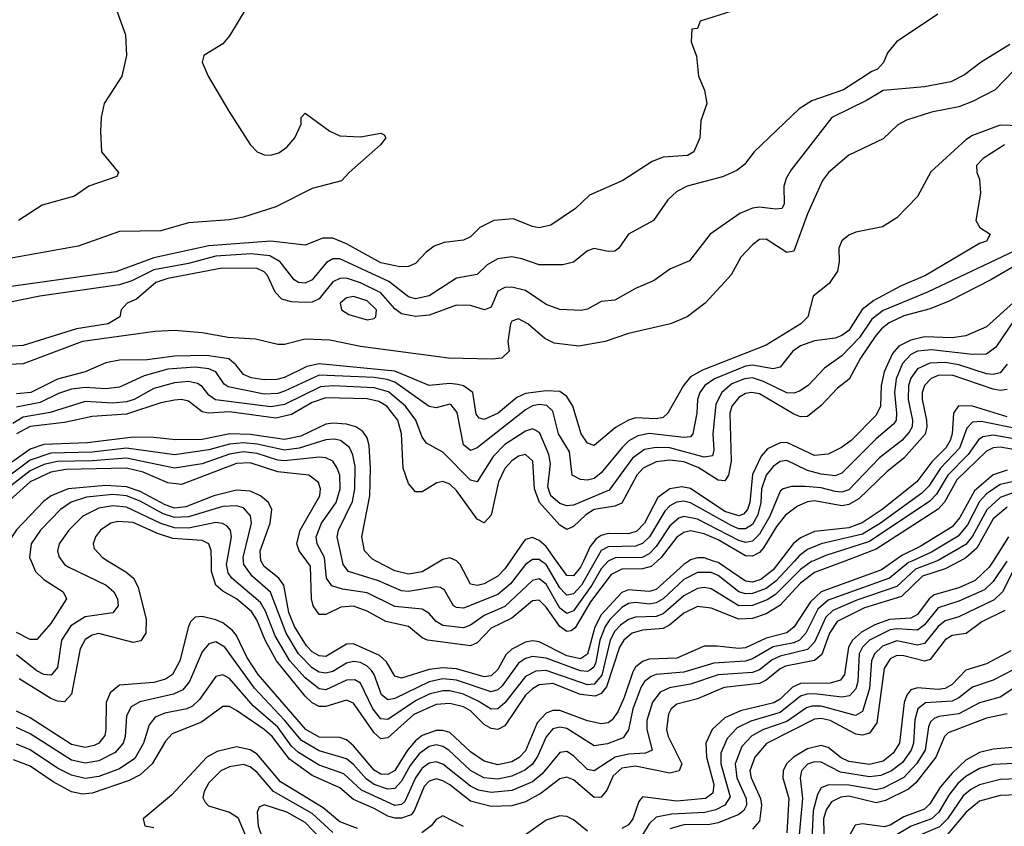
# Model space of a CAD drawing. Header units: inches. Extents: x 501365 to 657855, y 482276 to 547543.
# Tile 357 of 656: x 614580 to 617442, y 499229 to 501574. Entities that reach past the tile are written whole.
import ezdxf

# ---------------------------------------------------------------- set-up
doc = ezdxf.new("R2010")
doc.units = ezdxf.units.IN
doc.header["$MEASUREMENT"] = 0
doc.layers.add('A6419', color=7, linetype='Continuous')
doc.layers.add('A6510', color=7, linetype='Continuous')

msp = doc.modelspace()

# ---------------------------------------------------------------- linework, layer by layer
at = {"layer": 'A6419', "color": 5}
for points, elevation in [([(617313.1, 500000), (617270, 499976.9), (617204.5, 499955.5), (617143.4, 499896.6), (617035.7, 499864.3), (616956.2, 499823.8), (616933.4, 499790), (616911.4, 499728.6), (616890, 499710.6), (616805.5, 499694.5), (616790, 499686.8), (616750, 499653.4), (616730, 499643.8), (616627.6, 499632.3), (616550, 499598.9), (616490, 499583.7), (616473.3, 499570), (616465.7, 499554.3), (616460.2, 499510), (616464.7, 499490), (616504.7, 499410), (616496.6, 499390), (616470, 499383), (616370, 499403.5), (616330, 499397.4), (616304.7, 499375.3), (616286.4, 499333.6), (616270, 499313.3), (616250, 499312.7), (616190, 499364), (616170, 499371.6), (616150, 499366.4), (616095.2, 499324.8), (616050, 499299.4), (616010, 499288.1), (615950, 499286.1), (615890, 499302.2), (615830, 499349.3), (615810, 499361.3), (615790, 499366.3), (615770, 499360.4), (615755.6, 499344.4), (615726.8, 499273.2), (615717.5, 499262.5), (615690, 499252.3), (615670, 499252.6), (615650, 499258.2), (615610, 499280.9), (615550, 499306.2), (615510, 499340.1), (615430, 499376.3), (615363.6, 499423.6), (615313.7, 499490), (615290.3, 499510.3), (615210, 499565.6), (615190, 499576.6), (615170, 499577.1), (615108.3, 499531.7), (615022.9, 499497.1), (615003.5, 499476.5), (614964.7, 499410), (614930, 499377.9), (614898, 499362), (614790, 499324.8), (614762.5, 499322.5), (614730, 499329.2), (614677.5, 499357.5), (614610, 499403.8), (614561.6, 499421.6)], 2780), ([(614612.9, 500000), (614625.7, 499970), (614650, 499946.2), (614706.3, 499910), (614715.9, 499890), (614670, 499818.4), (614630, 499771.6), (614610, 499771.9), (614570, 499792)], 2640), ([(617121.3, 500000), (617085.3, 499974.7), (616910, 499910), (616878.2, 499881.8), (616831.6, 499808.4), (616810, 499791.5), (616750, 499775.4), (616690, 499748), (616670, 499745.4), (616607.3, 499752.7), (616570, 499752), (616490, 499717.5), (616410, 499714.7), (616390, 499707.8), (616370, 499691.7), (616362, 499678), (616336.6, 499603.4), (616318.2, 499561.8), (616301.8, 499538.2), (616290, 499529.9), (616270, 499526.7), (616230, 499535.8), (616150, 499565), (616130, 499565.1), (616110, 499557.2), (616084, 499530), (616050, 499448.6), (616031.7, 499428.3), (616010, 499416), (615970, 499407.8), (615930, 499418.4), (615890, 499445.2), (615830, 499501.3), (615810, 499507.3), (615790, 499507.2), (615750, 499493), (615730, 499477), (615707.2, 499450), (615670, 499391.4), (615650, 499379.3), (615630, 499380.3), (615610, 499391.9), (615550, 499462.5), (615530, 499479.8), (615510, 499486.7), (615450, 499487.6), (615411.5, 499510), (615273, 499670), (615240.5, 499720.5), (615210, 499783.8), (615198.1, 499798.1), (615170, 499819.8), (615150, 499829.1), (615110, 499838.7), (615090, 499837.1), (615076.5, 499823.5), (615070.4, 499809.6), (615045.5, 499710), (615024.3, 499670), (615003.8, 499656.2), (614970, 499647.1), (614870, 499638.8), (614842.9, 499617.1), (614831.1, 499588.9), (614830.6, 499510), (614826.9, 499493.1), (614810, 499470.3), (614796.5, 499463.5), (614770, 499457.6), (614730, 499466.4), (614610, 499543.7), (614570, 499563.1)], 2720), ([(617245.3, 500000), (617184, 499976), (617130, 499925.8), (617013.4, 499886.6), (616943.9, 499856.1), (616923.5, 499836.5), (616890, 499764.5), (616870, 499742.3), (616790, 499723.4), (616767.5, 499712.5), (616730, 499684.1), (616710, 499675.9), (616610, 499668.7), (616530, 499642.4), (616468.3, 499631.6), (616441.3, 499618.7), (616418.9, 499590), (616403.3, 499536.7), (616403.2, 499510), (616418, 499450), (616399.1, 499440.9), (616350, 499438.4), (616310.6, 499429.4), (616250, 499389.5), (616230, 499393.9), (616190, 499433.2), (616170, 499446.2), (616150, 499443.2), (616098.3, 499381.7), (616070, 499357.6), (616010, 499333), (615950, 499326.8), (615913.6, 499333.6), (615890, 499345), (615810, 499409), (615790, 499415.8), (615770, 499412.2), (615750, 499397.6), (615730, 499369.9), (615698.9, 499301.1), (615690, 499292.2), (615670, 499289.2), (615573.7, 499333.7), (615521.7, 499381.7), (615450, 499406.1), (615390, 499443), (615370, 499461.9), (615330, 499516.5), (615258.9, 499578.9), (615190, 499658.2), (615170, 499669), (615150, 499664.6), (615102.5, 499597.5), (615082, 499578), (615065.8, 499570), (615001.9, 499558.1), (614974, 499546), (614956.1, 499523.9), (614939.2, 499470), (614914, 499426), (614870, 499395.5), (614810, 499373.6), (614770, 499368.1), (614730, 499377.3), (614690, 499397.5), (614610, 499450.9), (614570, 499467.4)], 2760), ([(614703, 500000), (614710.1, 499990.1), (614722.5, 499982.5), (614831.3, 499930), (614853.7, 499910), (614863.6, 499890), (614866.1, 499870), (614850.4, 499849.6), (614770, 499838.2), (614728.7, 499811.3), (614701.7, 499770), (614689.7, 499690.3), (614671.5, 499668.5), (614650, 499670.3), (614630, 499680.9), (614570, 499727.4)], 2660), ([(617172.8, 500000), (617164, 499996), (617108.3, 499950), (616930, 499886), (616900.1, 499859.9), (616864.9, 499790), (616846.9, 499770), (616830, 499762), (616769.7, 499750.3), (616710, 499715.2), (616690, 499708.9), (616597.2, 499702.8), (616510, 499676.7), (616430.3, 499669.7), (616415.5, 499664.5), (616395.9, 499650), (616386, 499634), (616362, 499570), (616350, 499508.9), (616334.3, 499485.7), (616288.4, 499468.4), (616250, 499463.1), (616170, 499513.3), (616150, 499517.1), (616130, 499511.8), (616110, 499488.9), (616086.2, 499433.8), (616070.2, 499409.8), (616048.1, 499391.9), (616010, 499374.8), (615970, 499365.8), (615929.3, 499370), (615890, 499391), (615826.8, 499450), (615810, 499460.8), (615790, 499465.1), (615770, 499461), (615740.9, 499439.1), (615714.7, 499405.3), (615690, 499360.1), (615670, 499338.4), (615650, 499336.3), (615610, 499350.7), (615586.6, 499366.5), (615550, 499408.7), (615530, 499425), (615450, 499448.5), (615398.6, 499478.6), (615350, 499537.6), (615262, 499630), (615176.5, 499750), (615150, 499765.1), (615130, 499759.4), (615110, 499735.9), (615073, 499650), (615054.1, 499625.9), (615027, 499613), (614929.1, 499590.9), (614903.8, 499576.2), (614890.4, 499550), (614886.4, 499490), (614880.2, 499470), (614857.1, 499442.9), (614810, 499418.8), (614770, 499412.2), (614730, 499420.7), (614610, 499497.5), (614570, 499516)], 2740), ([(614836.5, 500000), (614888.4, 499968.4), (614910.2, 499949.8), (614923.7, 499923.7), (614947.7, 499830), (614946.7, 499790), (614931.8, 499768.2), (614910, 499762.7), (614810, 499788.8), (614790, 499784.5), (614770, 499771.7), (614755.3, 499744.7), (614730, 499612.9), (614710, 499590.8), (614690, 499592.2), (614670, 499600.6), (614577.8, 499657.8)], 2680), ([(616978, 500000), (616890, 499967), (616850, 499935.8), (616789.1, 499871), (616750, 499846.2), (616710, 499832.6), (616670, 499830.6), (616590, 499862.7), (616550, 499867.5), (616510, 499848.6), (616470, 499814.6), (616450, 499804.1), (616390, 499799), (616359.9, 499790), (616335.9, 499770), (616323.6, 499750), (616285.9, 499634.1), (616270, 499615.2), (616252.5, 499607.5), (616210, 499612.3), (616130, 499643.7), (616090, 499639.8), (616070, 499628.4), (616050.4, 499609.6), (615990, 499520.5), (615970, 499510.5), (615950, 499513.3), (615930, 499524.3), (615890, 499564.3), (615870, 499575.8), (615830, 499585.7), (615790, 499582.5), (615725.9, 499554.1), (615650, 499485.8), (615630, 499482.8), (615610, 499500.7), (615550, 499587.1), (615530, 499595.7), (615470, 499577.3), (615450, 499577), (615430, 499587.4), (615410, 499607.3), (615326.7, 499710), (615292.9, 499770), (615269.2, 499829.2), (615253.4, 499853.4), (615210, 499890), (615170, 499912.4), (615150.1, 499930.1), (615137.7, 499970), (615137.1, 500000)], 2680), ([(616885.5, 500000), (616881.7, 499998.3), (616850, 499975.1), (616776.9, 499903.1), (616752.9, 499887.1), (616710, 499870.5), (616670.1, 499870.1), (616590, 499919.1), (616570, 499922.9), (616550, 499920.3), (616510, 499898.6), (616450, 499846.6), (616430, 499838.5), (616370, 499837.2), (616350, 499830.4), (616326.3, 499813.7), (616310, 499796.4), (616296.2, 499770), (616272, 499668), (616250, 499642.4), (616230, 499640.4), (616110, 499681.4), (616080.3, 499679.7), (616050, 499664), (615990, 499587.8), (615970, 499570.5), (615950, 499569.4), (615913, 499593), (615870, 499612.9), (615830, 499622.3), (615810, 499622.3), (615770, 499612.5), (615730, 499593.9), (615650, 499539.6), (615630, 499541.6), (615606.5, 499570), (615570, 499644.8), (615554.4, 499654.4), (615530, 499653.2), (615470, 499625.6), (615450, 499628.2), (615410, 499660), (615365.5, 499710), (615322.8, 499782.8), (615294.6, 499854.6), (615279.8, 499879.8), (615196.3, 499950), (615185.6, 499965.6), (615180.5, 499990), (615182.4, 500000)], 2660), ([(616831.7, 500000), (616778.1, 499941.9), (616750, 499919.8), (616710, 499905.1), (616690, 499904.5), (616670, 499910.8), (616610, 499957.7), (616590, 499966.3), (616550, 499966.9), (616510, 499945.9), (616450, 499890.2), (616430, 499878.1), (616410, 499874.2), (616370, 499879.1), (616350, 499876.9), (616330, 499865.3), (616294.9, 499830), (616281.7, 499810), (616266.7, 499770), (616254.4, 499705.6), (616248.5, 499691.5), (616237.4, 499682.6), (616230, 499678.6), (616210, 499680.5), (616110, 499717.6), (616070, 499722.1), (616050, 499716.4), (616030, 499703.4), (615982.7, 499637.3), (615970, 499625.6), (615950, 499619.7), (615850, 499653.8), (615810, 499657.1), (615770, 499648.5), (615670, 499600.6), (615650, 499596.2), (615631.4, 499611.4), (615610.5, 499670), (615602.1, 499682.1), (615590, 499694.3), (615570, 499704.5), (615550, 499707.5), (615530, 499702.8), (615490, 499679.2), (615470, 499673.7), (615450, 499677.3), (615430, 499689.3), (615390.2, 499730), (615354, 499790), (615309, 499909), (615255.5, 499955.5), (615231.3, 499990), (615230.5, 500000)], 2640), ([(616525.2, 500000), (616510, 499990), (616430, 499916.9), (616410, 499910.9), (616350, 499916.4), (616330, 499908.2), (616270, 499843.4), (616251.9, 499808.1), (616230.5, 499729.5), (616210, 499715.9), (616170, 499724), (616090, 499765.5), (616070, 499768.3), (616050, 499764), (616010, 499744.1), (615993, 499727), (615970, 499684.4), (615950, 499666), (615930, 499663.5), (615850, 499686.5), (615810, 499689.8), (615770, 499684.8), (615690, 499659.2), (615670, 499665.4), (615646.4, 499706.4), (615625.5, 499725.5), (615550, 499759.4), (615530, 499758.2), (615470, 499722.3), (615450, 499724.1), (615430, 499736.2), (615413.7, 499753.7), (615378.3, 499810), (615362.5, 499850), (615347.6, 499930), (615332.7, 499950), (615290, 499984), (615281.6, 500000)], 2620), ([(616433.3, 500000), (616415.7, 499984.3), (616390, 499977.1), (616330, 499975.9), (616299.5, 499960.5), (616238.7, 499881.4), (616194.6, 499805.4), (616182.6, 499797.4), (616170, 499795.3), (616150, 499809.3), (616110, 499866.3), (616090, 499885.8), (616070, 499884.4), (616010, 499833.8), (615950, 499804.5), (615910, 499762.4), (615890, 499753.5), (615765, 499770), (615750, 499776.3), (615710, 499809.6), (615643.7, 499823.7), (615590, 499854.5), (615550, 499869), (615513.7, 499866.3), (615470, 499844.4), (615450, 499844.8), (615433.1, 499870), (615427.6, 499890), (615425.2, 499985.2), (615414.2, 500000)], 2580), ([(616290.4, 500000), (616290, 499999.8), (616270, 499977.3), (616242.8, 499930), (616190, 499855), (616170, 499847), (616150, 499862.5), (616110, 499932.5), (616090, 499947.9), (616070, 499943.6), (615990, 499867.4), (615930, 499841.2), (615890, 499813.8), (615870, 499805.7), (615810, 499812.1), (615790, 499823.8), (615768.7, 499848.7), (615750, 499859.9), (615670, 499867.7), (615590, 499907.7), (615517.9, 499917.9), (615487.5, 499927.5), (615471.5, 499950), (615466.7, 500000)], 2560), ([(616063.9, 500000), (616050.4, 499989.6), (616006.5, 499933.5), (615970, 499902.8), (615870, 499863.2), (615850, 499864.5), (615841.3, 499870), (615814.8, 499914.8), (615802.8, 499922.8), (615790, 499925.2), (615710, 499911.2), (615690, 499913.1), (615622.7, 499942.7), (615535.2, 499970), (615520.1, 499990), (615518, 500000)], 2540), ([(615802.4, 500000), (615750, 499968.1), (615710, 499961.4), (615670, 499971.7), (615616, 500000)], 2520), ([(616005.7, 500000), (615990, 499977), (615970, 499956.4), (615930, 499934.1), (615910, 499929), (615890, 499932.5), (615860.1, 499990), (615850.5, 500000)], 2520), ([(616252.7, 500000), (616212.5, 499930), (616190, 499904.7), (616170, 499901), (616165.3, 499905.3), (616150, 499922.2), (616110.2, 499990), (616096, 500000)], 2540), ([(616218.3, 500000), (616210, 499982.5), (616190, 499956.8), (616170, 499957.7), (616139.9, 500000)], 2520), ([(617409.3, 500000), (617397.9, 499982.1), (617357, 499943.1), (617310, 499921.6), (617238.2, 499901.8), (617223.9, 499890), (617190, 499844.1), (617170, 499833.5), (617108.1, 499830), (617065.5, 499814.5), (617027, 499793), (617001.1, 499770), (616988.8, 499750), (616977.3, 499670), (616966.2, 499653.8), (616935.5, 499644.5), (616850, 499643.6), (616826.7, 499633.3), (616790, 499597.9), (616772.5, 499587.5), (616675.5, 499564.5), (616630, 499544), (616593.2, 499510), (616574.3, 499470), (616576, 499430), (616598.1, 499350), (616594.5, 499325.5), (616573.7, 499310), (616490, 499301.3), (616390, 499314.2), (616379.5, 499300.5), (616362.5, 499250), (616350, 499233.3), (616330, 499222.5)], 2820), ([(617449, 500000), (617410, 499940.7), (617384.2, 499915.8), (617310, 499883.4), (617250, 499864.3), (617210, 499814.2), (617190, 499799.2), (617130, 499802.9), (617110, 499799.9), (617050, 499770.2), (617029.8, 499750), (617020.3, 499730), (617016.3, 499650), (617010, 499628.5), (616991.7, 499608.3), (616970, 499604), (616890, 499613.8), (616867.5, 499612.5), (616850, 499606.7), (616790, 499559.3), (616705.3, 499534.7), (616665, 499515), (616636, 499484), (616618.4, 499441.6), (616618.1, 499410), (616645.3, 499314.7), (616630, 499290.3), (616603, 499277), (616571.3, 499268.7), (616476, 499264), (616430, 499254.9), (616410, 499236), (616390, 499204.3)], 2840), ([(616789.9, 500000), (616770, 499974), (616734.2, 499945.8), (616710, 499938.7), (616690, 499941.2), (616610, 499995.6), (616596.9, 500000)], 2620), ([(617466.4, 499970), (617436.9, 499910), (617412.6, 499887.4), (617310, 499837.3), (617270, 499826.4), (617250, 499809.6), (617210, 499760.1), (617190, 499755.5), (617130, 499768), (617087.7, 499752.3), (617064.7, 499730), (617056.3, 499710), (617050.6, 499629.4), (617030, 499562.1), (617009, 499551), (616910, 499578.2), (616882.5, 499577.5), (616867.2, 499572.8), (616810, 499533.5), (616742.2, 499510), (616707.9, 499492.2), (616678.9, 499461.1), (616659.3, 499410), (616664.2, 499370), (616691.9, 499310), (616692.6, 499290), (616685.2, 499274.8), (616670, 499263.2), (616610, 499238.8), (616585.8, 499234.2), (616510, 499232.8), (616470, 499221.4)], 2860), ([(617443.4, 499856.5), (617377, 499823), (617330.8, 499789.1), (617290, 499783), (617270, 499770.8), (617226.4, 499713.6), (617210, 499709.1), (617150, 499724.8), (617130, 499725), (617110, 499715.5), (617092.4, 499687.6), (617071.3, 499530), (617050, 499499.6), (617030, 499493.2), (617010, 499496.7), (616936.2, 499536.2), (616910, 499542.1), (616890, 499540.4), (616750.6, 499469.4), (616717, 499430), (616702.6, 499390), (616705.8, 499370), (616733.2, 499310), (616736.3, 499290), (616730, 499243.9), (616710, 499220.4)], 2880), ([(617461.1, 499738.9), (617390, 499701.2), (617330, 499683), (617290, 499640.6), (617270.6, 499629.4), (617250, 499626.1), (617190, 499631.3), (617170, 499625.2), (617158.7, 499610), (617151.4, 499588.6), (617136.9, 499470), (617118.9, 499441.1), (617090, 499417.6), (617050, 499408.4), (616990, 499417.2), (616967.8, 499427.8), (616930, 499457.4), (616910, 499463.6), (616870, 499453.8), (616829.2, 499430), (616809.1, 499410), (616799.2, 499390), (616798.3, 499370), (616815.2, 499310), (616810.2, 499210)], 2920), ([(617499.5, 499700.5), (617410, 499653.7), (617350, 499633.6), (617310, 499602.4), (617290, 499592.6), (617212.8, 499587.2), (617190.4, 499570), (617182, 499538), (617177.7, 499470), (617170.9, 499450), (617145.7, 499414.3), (617114.1, 499390), (617083.5, 499376.5), (617050, 499373), (616965.9, 499385.9), (616910, 499414.9), (616890, 499416.4), (616870, 499409.1), (616852.6, 499390), (616848.7, 499370), (616854.9, 499310), (616838.6, 499130)], 2940), ([(617481.6, 499638.4), (617430, 499604.3), (617370, 499587.6), (617310, 499555.3), (617251.8, 499548.2), (617238, 499542), (617227.3, 499532.7), (617222, 499518), (617211.9, 499450), (617187.1, 499410), (617149.5, 499370.5), (617090, 499339.5), (617070, 499334.6), (616990, 499348.7), (616931, 499349), (616910, 499340.6), (616898.7, 499321.3), (616886.5, 499273.5), (616880.6, 499150)], 2960), ([(617450, 499555.4), (617390, 499543.3), (617279.3, 499500.7), (617267.7, 499490), (617243.1, 499430), (617185.1, 499354.8), (617163.6, 499336.4), (617096.5, 499303.5), (617070, 499297.4), (616990, 499316), (616966.8, 499313.2), (616940.1, 499299.9), (616923.7, 499276.3), (616916.7, 499250), (616918.2, 499170)], 2980), ([(615562.1, 499222.1), (615510, 499241.6), (615462, 499282), (615337.6, 499357.6), (615270, 499438.8), (615250, 499451.3), (615210, 499459.8), (615153.8, 499446.3), (615123.6, 499430), (615020.9, 499319.1), (614938.5, 499250), (614943.8, 499230), (614970, 499225.1)], 2820), ([(617499.4, 499460.6), (617410, 499452.6), (617370, 499443.1), (617330, 499420.8), (617290, 499383.3), (617256.9, 499343.1), (617225.9, 499294.1), (617210, 499278.9), (617150, 499256.6), (617110, 499232.3), (617092.5, 499227.5), (617030, 499235.4), (617008.4, 499231.6), (616993.8, 499206.2)], 3020), ([(615490, 499210.8), (615430, 499265.7), (615317.3, 499330), (615270, 499384.8), (615250, 499401.2), (615230, 499408.1), (615190, 499401.5), (615164.2, 499390), (615130, 499354.6), (615116.3, 499330), (615112.5, 499312.5), (615118.6, 499298.6), (615128.2, 499288.2), (615190, 499270.1), (615213.8, 499253.8), (615243.9, 499183.9)], 2840), ([(617510, 499412.8), (617410, 499408.1), (617370, 499396.9), (617330, 499373.2), (617306.8, 499353.2), (617280.4, 499319.6), (617251.4, 499270), (617230.1, 499250), (617170.8, 499229.2), (617121, 499199)], 3040), ([(617530, 499368.3), (617430, 499365), (617370, 499349.3), (617344.4, 499335.6), (617322.7, 499317.3), (617276.6, 499250), (617253.2, 499226.8), (617190, 499200), (617134.3, 499165.7), (617079.3, 499150), (617064.8, 499135.2), (617056.6, 499110), (617052.5, 499030), (617062.1, 499010), (617090, 499001.7), (617210, 499009.7), (617330, 499046.6), (617470, 499067.2)], 3060), ([(617530, 499322), (617430, 499318.1), (617370, 499301.3), (617331.5, 499270), (617275.8, 499204.2), (617210, 499170), (617123.4, 499116.6), (617114.9, 499110), (617107.2, 499090), (617113.4, 499070), (617130, 499059.5), (617170, 499052.6), (617210, 499052.1), (617250, 499058.6), (617320.5, 499079.5), (617470, 499098.5)], 3080), ([(615453.7, 499193.7), (615410, 499239.5), (615356.4, 499270), (615290, 499291.1), (615275.6, 499284.4), (615270.1, 499269.9), (615272.7, 499230), (615286.7, 499190)], 2860), ([(615870, 499228), (615810, 499258.9), (615790, 499248.1), (615775.9, 499230), (615748.3, 499210)], 2820), ([(616230, 499214.8), (616190, 499247.6), (616170, 499257.5), (616150, 499258.8), (616110, 499246.5), (616050, 499204.1)], 2820)]:
    msp.add_lwpolyline(points, dxfattribs=dict(at, elevation=elevation))
at = {"layer": 'A6510', "color": 5}
for points, elevation in [([(616650, 501598.8), (616558, 501570), (616550, 501548), (616534, 501546), (616532, 501510), (616547.5, 501467.5), (616553, 501410), (616570.6, 501369.4), (616577.1, 501330), (616560.3, 501279.7), (616556.5, 501230), (616539.5, 501190), (616521.3, 501178.7), (616450, 501174.2), (616418.5, 501161.5), (616333.2, 501106.8), (616236, 501064), (616195.4, 501024.6), (616123.5, 500976.5), (616090, 500968.9), (616070, 500972.5), (616014.6, 500994.6), (615958.3, 500990), (615917.4, 500970), (615890, 500942.7), (615870, 500932.7), (615813.5, 500926.5), (615785, 500915), (615761.6, 500898.4), (615730, 500864.8), (615710, 500855.9), (615685, 500855), (615630, 500867), (615530, 500922.2), (615490, 500938.4), (615461.4, 500938.6), (615410, 500917.9), (615309.6, 500929.6), (615130, 500916.8), (614970, 500881.9), (614859.2, 500840.9), (614499.1, 500790)], 2320), ([(615239.8, 501610), (615190, 501526.6), (615170, 501503.5), (615115.5, 501470), (615110.3, 501450), (615127.5, 501410), (615187.5, 501307.5), (615250, 501211.2), (615270, 501190.1), (615290, 501180.8), (615310, 501179.6), (615332.9, 501187.1), (615356.5, 501203.5), (615379.4, 501230), (615398, 501270), (615398, 501290), (615410, 501302), (615481.6, 501250), (615510, 501236.1), (615570, 501233), (615630, 501243.8), (615639.2, 501239.2), (615643.8, 501230), (615628.2, 501210), (615537.3, 501130), (615514.9, 501105.1), (615430, 501082.7), (615324.4, 501030), (615230, 500999.5), (615190, 500992.2), (615070, 500983.3), (614990, 500960.4), (614870, 500957.6), (614750, 500915.6), (614510, 500873)], 2280), ([(614858.2, 501610), (614887.2, 501530), (614890.4, 501469.6), (614876.3, 501410), (614824.9, 501330), (614816.3, 501290), (614814.8, 501250), (614817.3, 501190), (614867.3, 501130), (614862, 501118), (614781, 501090), (614739.5, 501060.5), (614645.5, 501034.5), (614576.3, 500990)], 2260), ([(617248.4, 501590), (617128.9, 501510), (617102.7, 501477.3), (617091, 501449), (617073.7, 501430), (617056.5, 501423.5), (616974.6, 501370), (616882.4, 501337.6), (616845.7, 501314.3), (616714.8, 501190), (616686.7, 501153.3), (616664.7, 501135.3), (616623.1, 501116.9), (616520.4, 501090), (616490, 501074.4), (616464.2, 501050), (616422.3, 500990), (616349.6, 500950.4), (616321.8, 500910), (616310, 500900.7), (616290, 500899.9), (616250, 500908.4), (616230, 500902.3), (616190, 500869), (616158.9, 500861.1), (616090, 500861.1), (616039, 500879), (616010, 500884.2), (615970, 500878.3), (615938.8, 500861.2), (615910, 500832.6), (615850, 500822.1), (615770, 500771.5), (615730, 500762.6), (615710, 500768.2), (615653.1, 500813.1), (615510, 500878.4), (615490, 500878.5), (615471.6, 500868.4), (615430, 500817.8), (615410, 500808.1), (615390, 500809.9), (615378, 500818), (615336.7, 500870), (615307.2, 500887.2), (615252.8, 500892.8), (615150, 500886.4), (615070, 500865.4), (614970, 500846.7), (614905.3, 500814.7), (614870, 500802.7), (614638.7, 500770), (614538.7, 500750)], 2340), ([(617458, 501502), (617374.4, 501450), (617326.3, 501413.7), (617286.7, 501393.3), (617210, 501378.8), (617090, 501367.7), (617041.3, 501338.7), (616940.6, 501290), (616822.7, 501137.3), (616808, 501112), (616800.9, 501090), (616802.4, 501037.6), (616794.9, 501025.1), (616777.3, 501022.7), (616730, 501028.8), (616710, 501025.6), (616673.5, 501010), (616586.5, 500950), (616526.9, 500873.1), (616470, 500848.1), (616424.5, 500815.5), (616370, 500792.4), (616310, 500758.6), (616270, 500754.3), (616230, 500731.9), (616211.7, 500728.3), (616150, 500731.6), (616110, 500745.9), (616050, 500786.2), (616010, 500796.5), (615990, 500794.8), (615970, 500784.8), (615950, 500738.2), (615930.5, 500730), (615890, 500742.7), (615850, 500744.1), (615770, 500714.4), (615730, 500711.3), (615690, 500719), (615670, 500733.7), (615630, 500779.6), (615570, 500808.9), (615530, 500822.1), (615510, 500821.5), (615490, 500811.7), (615450, 500762.3), (615430, 500752.8), (615410, 500751.4), (615370, 500753.6), (615341.4, 500761.4), (615322.1, 500782.1), (615300.5, 500830), (615290, 500840.7), (615270, 500850.2), (615168.1, 500851.9), (615010, 500821.8), (614975.6, 500810), (614919, 500761), (614891.8, 500750), (614874.4, 500730), (614870.4, 500710), (614837, 500690), (614744.6, 500675.4), (614590, 500626.8), (614530, 500622.3)], 2360), ([(617470, 501426), (617415.8, 501370), (617350, 501335.6), (617310, 501320.3), (617230, 501304.9), (617158.1, 501281.9), (617132.2, 501267.8), (617090, 501227.7), (616990, 501180.2), (616930.8, 501129.2), (616914, 501106), (616870, 501009.1), (616830, 500901.1), (616810, 500896.7), (616750, 500935.4), (616730, 500934.4), (616710, 500919.5), (616676.5, 500883.5), (616647.6, 500832.4), (616630, 500811.4), (616572.1, 500750), (616520.2, 500710), (616471.3, 500690), (616350, 500661.1), (616282.1, 500637.9), (616204.8, 500624.8), (616133.6, 500633.6), (616106.6, 500646.6), (616056.5, 500690), (616030, 500704.2), (616010, 500697.7), (616006.1, 500690), (615998.7, 500638.7), (616003, 500610), (615981, 500590), (615953.5, 500586.5), (615826.6, 500590), (615570, 500624.2), (615481.7, 500641.7), (615410, 500644.9), (615350, 500629.9), (615330, 500629.4), (615265.5, 500645.5), (615185.6, 500650), (615110, 500663.6), (615030, 500670.2), (614973.1, 500666.9), (614762.2, 500637.8), (614590, 500573.8), (614530, 500570.5)], 2380), ([(617490, 501265.3), (617430, 501267.5), (617350, 501237.5), (617330, 501224.5), (617228.5, 501131.5), (617190, 501060.2), (617130, 500997.7), (617088.2, 500971.8), (617010, 500955.7), (616990, 500947.1), (616970, 500931.1), (616961.2, 500910), (616962.2, 500870), (616956.8, 500843.2), (616933.3, 500806.7), (616886.3, 500770), (616871.1, 500710), (616851, 500690), (616750, 500627.3), (616565, 500555), (616530, 500535.4), (616509.4, 500510), (616464.1, 500430), (616450, 500417.5), (616430, 500413.1), (616370, 500416.6), (616350, 500409.9), (616312.2, 500387.8), (616250, 500336), (616230, 500342.8), (616211.5, 500370), (616187.6, 500450), (616170, 500478.7), (616150, 500492.6), (616110, 500495.3), (616050, 500487.1), (616024.8, 500475.2), (615970.6, 500429.4), (615930, 500411.7), (615915.3, 500415.3), (615906.8, 500426.8), (615896.9, 500490), (615870, 500509.2), (615853.6, 500513.6), (615830, 500516.5), (615770, 500510.7), (615670, 500551.6), (615450, 500573.8), (615414.5, 500565.5), (615350, 500533.2), (615327.4, 500527.4), (615290, 500526.7), (615252.7, 500532.7), (615230, 500542), (615208.2, 500570), (615187.5, 500587.5), (615122.5, 500597.5), (615030, 500596), (614950, 500585.2), (614870, 500584.1), (614830, 500576.3), (614770, 500550), (614690, 500528.5), (614612.5, 500490), (614570, 500486.5)], 2420), ([(617442.2, 501210), (617380.3, 501170), (617361.6, 501150), (617362, 501130), (617370.4, 501110), (617372.7, 501070), (617359.1, 500990), (617370.8, 500970), (617401, 500950), (617390.6, 500930), (617370, 500923.1), (617212.5, 500830), (617140.6, 500799.4), (617062.3, 500757.7), (617028.9, 500731.1), (616990.3, 500670), (616970, 500655.4), (616950, 500647.6), (616890, 500639.8), (616850, 500625.6), (616827.3, 500610), (616790, 500563.7), (616770, 500559), (616710, 500569.8), (616690, 500567), (616599.5, 500530), (616571.6, 500510), (616557.1, 500490), (616550.6, 500470), (616548.4, 500430), (616537, 500370), (616530, 500361.3), (616510, 500358.8), (616410, 500370.4), (616376.3, 500363.7), (616351, 500349), (616330.7, 500330), (616270, 500256), (616250, 500239.9), (616230, 500234.9), (616210, 500237), (616186.1, 500250), (616177.7, 500317.7), (616146.3, 500370), (616130, 500435.6), (616112.6, 500452.6), (616090, 500454.7), (616070.8, 500450.8), (616050, 500439.6), (615910, 500329.5), (615890, 500321.3), (615870, 500337.5), (615851.7, 500431.7), (615834.1, 500454.1), (615830, 500456.5), (615790, 500445.8), (615770, 500449.5), (615670, 500520.1), (615648.2, 500528.2), (615610, 500533.8), (615450, 500540.5), (615350, 500493.6), (615330, 500487.5), (615290, 500485), (615186.1, 500506.1), (615174.2, 500514.2), (615150.3, 500550), (615130, 500559.2), (615090, 500563.7), (615010, 500558.1), (614941.4, 500538.6), (614870, 500505.6), (614830, 500500.7), (614770, 500504.8), (614730, 500499.3), (614693, 500487), (614639.3, 500460.7), (614570, 500447)], 2440), ([(617544.5, 500935.5), (617218.6, 500781.4), (617090, 500728.2), (617057.1, 500702.9), (617021.3, 500650), (616970, 500596.7), (616919, 500561), (616871.7, 500510), (616846.2, 500493.8), (616830, 500488.4), (616810, 500489.3), (616742.4, 500522.4), (616710, 500532.4), (616686.9, 500530), (616650, 500514.7), (616621.1, 500490), (616603.7, 500456.3), (616594.9, 500370), (616597.7, 500322.3), (616593.9, 500306.1), (616570, 500302.1), (616470, 500329.4), (616429.9, 500330.2), (616396.1, 500323.9), (616361, 500299), (616293.8, 500206.1), (616190, 500162.5), (616170, 500160.3), (616150, 500166.8), (616123.4, 500190), (616115.5, 500215.5), (616122.4, 500282.4), (616118.4, 500310), (616091.4, 500371.4), (616079.7, 500379.7), (616070, 500383.9), (616050, 500377.9), (615990, 500338.5), (615955.9, 500304.1), (615910, 500230.5), (615890, 500234.8), (615810, 500316.9), (615762.8, 500342.8), (615750, 500360.3), (615731.5, 500410), (615701.7, 500450), (615652.1, 500492.1), (615610, 500503.9), (615490, 500509.6), (615453.7, 500506.3), (615350, 500455.2), (615310, 500447.9), (615149.2, 500469.1), (615130, 500481.8), (615110, 500507.4), (615096.2, 500516.2), (615070, 500521.6), (615030, 500518), (614970, 500501.5), (614912.2, 500470), (614890, 500462.6), (614850, 500459), (614770, 500463.7), (614668.4, 500431.6), (614590, 500417.9), (614560, 500400)], 2460), ([(617492.6, 500870), (617402.6, 500817.4), (617283.8, 500756.2), (617226.6, 500733.4), (617150, 500712.8), (617107.3, 500692.7), (617084.8, 500675.2), (617066.8, 500653.2), (617024.1, 500590), (616990.9, 500529.1), (616957.5, 500502.5), (616910, 500452), (616870, 500420.3), (616850, 500419.5), (616830, 500427), (616730, 500486.2), (616707.2, 500490), (616690, 500486.8), (616670, 500475.7), (616650.1, 500450), (616644.6, 500430), (616648.4, 500290), (616639.8, 500250), (616630, 500233), (616610, 500235.4), (616551.6, 500271.6), (616510, 500288.1), (616470, 500293.3), (616430, 500288.4), (616392, 500270), (616373.6, 500250), (616330, 500167.8), (616310, 500159.6), (616250, 500149.8), (616225.5, 500134.5), (616190, 500100.3), (616170, 500091.9), (616150, 500104.6), (616091.2, 500170), (616076.4, 500210), (616071, 500290), (616050, 500309.9), (616030, 500304.6), (616010, 500291.3), (615990, 500268.9), (615971.7, 500230), (615950, 500133.6), (615930, 500110.7), (615910, 500121.6), (615850, 500204.9), (615830, 500223), (615810, 500231), (615792.4, 500227.6), (615750, 500200.9), (615730, 500201.5), (615710, 500225.8), (615694.7, 500270), (615689.7, 500370), (615678.9, 500410), (615647.4, 500450), (615623.7, 500463.7), (615590, 500471.7), (615470, 500474.9), (615430, 500460.8), (615370, 500425.7), (615324.8, 500415.2), (615190, 500433.3), (615128.4, 500430), (615110, 500433.7), (615070, 500464.6), (615050, 500469.6), (615030, 500467.5), (614990, 500459.5), (614890, 500426.6), (614790, 500420.2), (614710, 500402.5), (614610, 500391.4), (614570.2, 500369.8)], 2480), ([(617468.7, 500751.3), (617390, 500681.1), (617330, 500655), (617290.7, 500649.3), (617210, 500651.5), (617170, 500642.4), (617135.6, 500624.4), (617116.9, 500603.1), (617092.7, 500550), (617084.5, 500510), (617082.6, 500450), (617070, 500423.7), (616996.6, 500350), (616968.8, 500330), (616930, 500310.7), (616890, 500306.8), (616810, 500344.3), (616790, 500344), (616754, 500326), (616735.1, 500304.9), (616710, 500252), (616701.8, 500170), (616695.8, 500150), (616683.5, 500136.5), (616670, 500130.9), (616630, 500144.3), (616530, 500210.7), (616504.3, 500215.7), (616470, 500209.5), (616434.9, 500185.1), (616396.4, 500110), (616373.4, 500086.6), (616350, 500078.6), (616290, 500079.6), (616270, 500074.3), (616255.7, 500064.3), (616238, 500042), (616218.3, 500000)], 2520), ([(617474.1, 500705.9), (617417.8, 500622.2), (617390, 500601), (617350, 500600), (617230, 500614.5), (617190, 500610), (617170, 500600.1), (617146.1, 500573.9), (617127.8, 500530), (617122.9, 500490), (617129.1, 500430), (617127.2, 500410), (617121.2, 500398.8), (617070, 500355.6), (616970, 500255.4), (616950, 500247.9), (616910, 500252.6), (616870, 500263.6), (616810, 500292.2), (616790, 500289), (616770, 500274.5), (616749.8, 500250), (616735.9, 500210), (616734.4, 500170), (616725.8, 500134.2), (616710, 500106.4), (616690, 500093.3), (616670, 500093.9), (616650, 500102.3), (616530, 500169.1), (616510, 500173.9), (616489.2, 500170.8), (616470, 500160.2), (616455.3, 500144.7), (616410.4, 500070), (616390, 500051.1), (616370, 500043.3), (616290, 500041.5), (616270, 500030.2), (616252.7, 500000)], 2540), ([(617450, 500572.2), (617430, 500547.1), (617410, 500542.1), (617390, 500544.5), (617310, 500570), (617270, 500577.2), (617225.2, 500574.8), (617190, 500558.6), (617170, 500531.2), (617163.4, 500510), (617162.9, 500470), (617175.4, 500410), (617174, 500390), (617165.8, 500374.2), (617143.8, 500350), (617079.6, 500300.4), (616990, 500207.3), (616970, 500200.6), (616950, 500201.7), (616910, 500212.7), (616863.1, 500216.9), (616823.8, 500216.2), (616798.7, 500210), (616790, 500203.1), (616760.4, 500130), (616730, 500077.7), (616710, 500057.8), (616690, 500053.5), (616670, 500059.6), (616550, 500121.6), (616510.5, 500129.5), (616495.7, 500124.3), (616470, 500102.4), (616430, 500042.6), (616410, 500020.6), (616389.6, 500010.4), (616311.1, 500008.9), (616290.4, 500000)], 2560), ([(617450, 500498.4), (617430, 500495.8), (617410, 500499.2), (617290, 500540.5), (617250, 500539.4), (617229.4, 500530.6), (617209.7, 500510.3), (617203.3, 500490), (617202.8, 500470), (617215.9, 500410), (617217.1, 500390), (617211.5, 500368.5), (617150, 500299.1), (617100.4, 500259.6), (617019.3, 500180.7), (616990, 500164.7), (616970, 500160.9), (616890, 500174.6), (616870, 500172), (616840.4, 500159.6), (616806.2, 500133.8), (616779.8, 500100.2), (616741.7, 500038.3), (616730, 500025.2), (616710, 500014.5), (616690, 500015.1), (616610, 500061.5), (616570, 500079.2), (616530, 500087.5), (616510, 500083.3), (616490, 500069.7), (616444.4, 500010), (616433.3, 500000)], 2580), ([(617450, 500419.3), (617350, 500450.3), (617308.6, 500451.4), (617293.9, 500430), (617290.4, 500370), (617284.9, 500350), (617273.1, 500330), (617231.6, 500288.4), (617187.8, 500230), (617087.2, 500150), (617029.3, 500110.7), (616990, 500096.9), (616890, 500086.1), (616850, 500067.8), (616828.4, 500050), (616789.9, 500000)], 2620), ([(615616, 500000), (615605.5, 500005.5), (615582.3, 500030), (615574.1, 500070), (615597.2, 500190), (615599.7, 500270), (615596.1, 500336.1), (615590, 500357.9), (615576.8, 500376.8), (615557.1, 500390), (615530, 500398.2), (615490, 500400.9), (615470, 500397.5), (615396.8, 500363.2), (615350, 500353.1), (615250, 500367.5), (615190.5, 500369.5), (615110, 500353.8), (615032.4, 500352.4), (614970, 500359.4), (614910, 500359.8), (614776.4, 500343.5), (614650, 500338.7), (614610, 500325.4), (614490, 500239.6)], 2520), ([(617490, 500382.3), (617374.3, 500405.7), (617350, 500404), (617333.3, 500386.7), (617311.5, 500328.5), (617256.2, 500270), (617222.2, 500217.8), (617202.6, 500197.4), (617082.5, 500110), (617030, 500078.2), (616910, 500049.6), (616870, 500033.6), (616845.3, 500014.7), (616831.7, 500000)], 2640), ([(617530, 500345), (617410, 500365.7), (617379.2, 500360.8), (617367.2, 500352.8), (617336.9, 500310), (617278.3, 500250), (617245.3, 500194.7), (617225.8, 500174.2), (617050, 500056.4), (616923.5, 500016.5), (616885.5, 500000)], 2660), ([(615518, 500000), (615503, 500070), (615506.7, 500090), (615546.9, 500173.1), (615554.4, 500210), (615554.7, 500274.7), (615548.6, 500308.6), (615538.2, 500330), (615511.9, 500350), (615493.9, 500353.9), (615470, 500352.7), (615391.8, 500328.2), (615350, 500322.1), (615270, 500339.4), (615230, 500343.4), (615190, 500340.2), (615130, 500323.4), (615030, 500308.8), (614890, 500328), (614790, 500316.5), (614670, 500313.4), (614610, 500293.3), (614490, 500204.5)], 2540), ([(615466.7, 500000), (615465.8, 500010), (615444.9, 500050), (615441.5, 500070), (615457.2, 500110), (615499.8, 500170), (615511.7, 500210), (615510, 500250), (615502.9, 500270), (615490.2, 500290.2), (615470, 500300.4), (615450, 500302.2), (615350, 500290.9), (615330, 500293.2), (615270, 500312.6), (615230, 500317.8), (615190, 500310.9), (615110, 500282.1), (615030, 500270.2), (614890, 500298.8), (614790, 500290.9), (614690, 500289.6), (614650, 500280.4), (614610, 500262.3), (614470, 500153.7)], 2560), ([(617550, 500309.7), (617430, 500331.1), (617410, 500329.2), (617390, 500319.8), (617304.4, 500235.6), (617268.6, 500171.4), (617249.5, 500150.5), (617070, 500034.5), (616978, 500000)], 2680), ([(615414.2, 500000), (615391.9, 500030), (615384.9, 500050), (615395, 500090), (615451.8, 500190), (615453.9, 500210), (615448.7, 500228.7), (615420.4, 500250), (615330, 500258.9), (615250, 500285), (615210, 500283.8), (615050, 500222.2), (615010, 500227.3), (614938.7, 500258.7), (614890, 500270.3), (614713.8, 500266.2), (614670, 500258.2), (614610, 500229.8), (614519.6, 500150)], 2580), ([(617450, 500263.8), (617410, 500250.7), (617355.8, 500204.2), (617313.2, 500126.8), (617290, 500099.5), (617197.3, 500042.7), (617144, 500016), (617121.3, 500000)], 2720), ([(617470, 500231.6), (617430, 500222.6), (617390, 500195.2), (617370, 500172.7), (617335.2, 500104.8), (617308.1, 500071.9), (617230, 500025.9), (617172.8, 500000)], 2740), ([(615281.6, 500000), (615281.1, 500001), (615278.6, 500030), (615307.4, 500110), (615312.6, 500150), (615303.3, 500170), (615279.7, 500190), (615250, 500203.4), (615210, 500206.2), (615144.3, 500190), (615062.4, 500157.6), (615030, 500153.9), (615002.9, 500162.9), (614930, 500202.4), (614890, 500216.1), (614830, 500220), (614720.9, 500210), (614671.4, 500190), (614650, 500174.5), (614570, 500090.6), (614557.1, 500070), (614544.1, 500030), (614543.9, 500000)], 2620), ([(615230.5, 500000), (615229.7, 500010), (615253.9, 500110), (615250.9, 500130.9), (615230, 500154.3), (615210, 500160.5), (615170, 500158.8), (615070, 500128.5), (615030, 500126.4), (614997.2, 500137.2), (614930, 500173.9), (614890, 500189.1), (614850, 500193.8), (614774.2, 500185.8), (614729.1, 500170.9), (614697.9, 500150), (614640.6, 500090), (614613.4, 500050), (614608.6, 500010), (614612.9, 500000)], 2640), ([(617470, 500199.4), (617430, 500184.2), (617390.9, 500149.1), (617350, 500072.7), (617330, 500048.3), (617250, 500001.8), (617245.3, 500000)], 2760), ([(615182.4, 500000), (615195.2, 500070), (615192.4, 500090), (615182, 500102), (615169.4, 500109.4), (615150, 500111.6), (615070, 500095.7), (615030, 500096.2), (614990, 500109.5), (614890, 500156.7), (614850, 500160.3), (614810, 500153.6), (614762.8, 500130), (614722.3, 500090), (614694.7, 500050), (614690.1, 500030), (614693.4, 500013.4), (614703, 500000)], 2660), ([(617450, 500156.7), (617410, 500122.4), (617362.3, 500037.7), (617330.6, 500009.4), (617313.1, 500000)], 2780), ([(615137.1, 500000), (615136.4, 500030), (615130, 500050.3), (615110, 500059.4), (615025, 500065), (614980, 500080), (614910, 500111.8), (614864.7, 500115.3), (614844.8, 500110), (614814.6, 500090), (614799.9, 500070), (614793.3, 500050), (614796.4, 500036.4), (614820.1, 500010), (614836.5, 500000)], 2680), ([(616139.9, 500000), (616110, 500042.1), (616090, 500060.1), (616070, 500068), (616050, 500062.2), (616043.9, 500056.1), (616005.7, 500000)], 2520), ([(617453.9, 500070), (617409.3, 500000)], 2820), ([(615850.5, 500000), (615850, 500000.6), (615830, 500009.5), (615810, 500004.6), (615802.4, 500000)], 2520), ([(616096, 500000), (616090, 500004.2), (616070, 500004.7), (616063.9, 500000)], 2540), ([(616596.9, 500000), (616570, 500009), (616550, 500009.5), (616530, 500003.1), (616525.2, 500000)], 2620)]:
    msp.add_lwpolyline(points, dxfattribs=dict(at, elevation=elevation))
at = {"layer": 'A6510', "color": 5, "elevation": 2380}
msp.add_lwpolyline([(615550, 500768.7), (615530, 500765.3), (615511.4, 500750), (615514.8, 500730), (615536.4, 500716.4), (615590, 500701.6), (615610, 500705), (615614.7, 500710), (615616.8, 500730), (615590, 500756.4)], close=True, dxfattribs=at)

doc.saveas('drawing.dxf')
